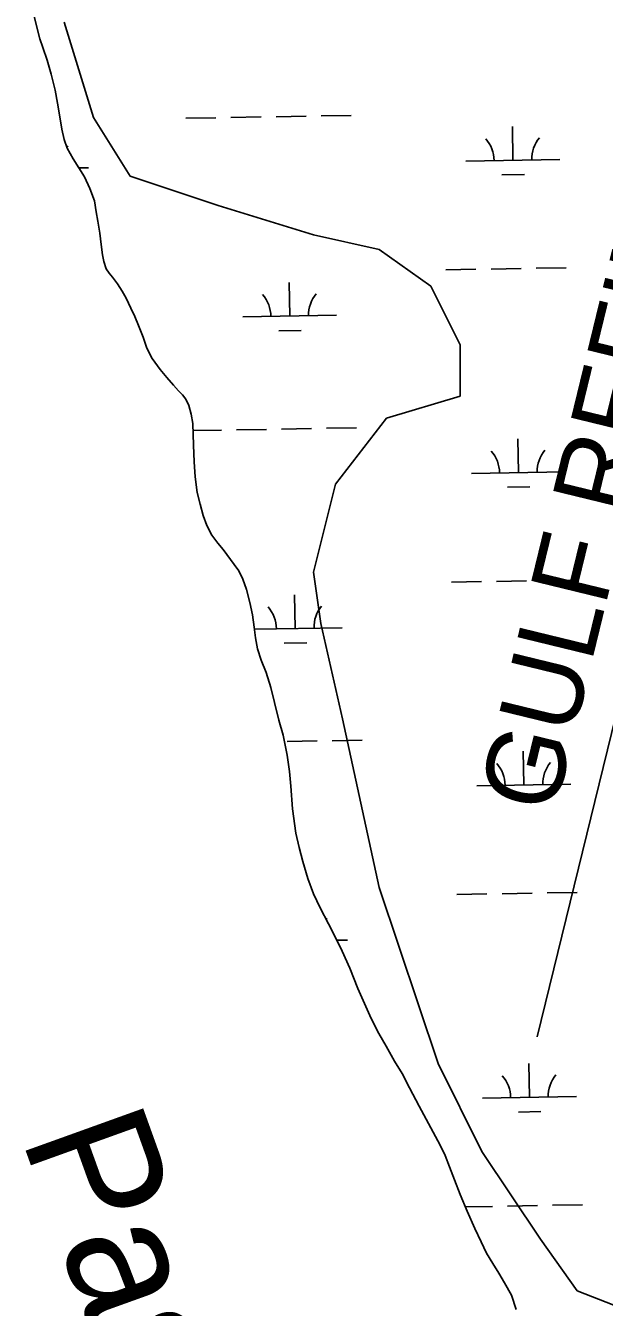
# Model space of a CAD drawing. Extents: x 3903937 to 3942190, y 260677 to 286651.
# Drawn here: x 3913986 to 3914602, y 279756 to 281121 of the extents above; entities that cross this region are included whole.
import ezdxf

# ---------------------------------------------------------------- set-up
doc = ezdxf.new("R2010")
doc.units = 0
for name, color, linetype in [('V-RIVR-IDEN', 7, 'Continuous'), ('V-SITE-VEGE', 7, 'Continuous'), ('V-TOPO-SHOR', 7, 'Continuous'), ('V-UTIL-IDEN', 7, 'Continuous'), ('V-UTIL-LINE', 7, 'Continuous'), ('V-WETL-SWMP', 7, 'Continuous')]:
    doc.layers.add(name, color=color, linetype=linetype)

msp = doc.modelspace()

# ---------------------------------------------------------------- linework, layer by layer
at = {"layer": 'V-SITE-VEGE'}
for p, q in [((3914058, 281023.3), (3914026.8, 281124.8)), ((3914097, 280960.9), (3914058, 281023.3)), ((3914190.7, 280929.6), (3914097, 280960.9)), ((3914292.1, 280898.4), (3914190.7, 280929.6)), ((3914362.3, 280882.8), (3914292.1, 280898.4)), ((3914417, 280843.8), (3914362.3, 280882.8)), ((3914448.2, 280781.3), (3914417, 280843.8)), ((3914448.2, 280726.6), (3914448.2, 280781.3)), ((3914370.1, 280703.2), (3914448.2, 280726.6)), ((3914315.5, 280633), (3914370.1, 280703.2)), ((3914292.1, 280539.3), (3914315.5, 280633)), ((3914299.9, 280484.6), (3914292.1, 280539.3)), ((3914323.3, 280383.1), (3914299.9, 280484.6)), ((3914362.3, 280203.6), (3914323.3, 280383.1)), ((3914424.8, 280016.2), (3914362.3, 280203.6)), ((3914471.6, 279922.5), (3914424.8, 280016.2)), ((3914534, 279828.9), (3914471.6, 279922.5)), ((3914573, 279774.2), (3914534, 279828.9)), ((3914612, 279758.6), (3914573, 279774.2))]:
    msp.add_line(p, q, dxfattribs=at)
at = {"layer": 'V-TOPO-SHOR'}
for points in [[(3914129.1, 280755), (3914120.6, 280766.8), (3914115, 280777.7), (3914110.8, 280789.4), (3914106.1, 280802), (3914102, 280811.5), (3914098, 280820.5), (3914092.9, 280830.9), (3914088.7, 280838.5), (3914083.6, 280846.4), (3914078.4, 280853.3), (3914074.7, 280857.6), (3914071.7, 280862.2), (3914069, 280870.2), (3914067.6, 280877.2), (3914066.2, 280888.3), (3914064.7, 280900.1), (3914062.8, 280913), (3914061.1, 280923), (3914059.1, 280934.7), (3914054.2, 280947.7), (3914048.4, 280960.1), (3914042.4, 280969.7), (3914036.4, 280979.3), (3914030.2, 280990.7), (3914026.7, 281000), (3914024.3, 281010.9), (3914022.4, 281024.3), (3914019.9, 281038.7), (3914017.2, 281052.4), (3914013, 281069.5), (3914008.6, 281084.5), (3914004.2, 281097.8), (3914000.8, 281107.1), (3913994.1, 281133.9)], [(3914212.7, 280540.6), (3914207.9, 280547.5), (3914196, 280563.5), (3914190.4, 280570), (3914184, 280578.7), (3914178.7, 280588.9), (3914174.8, 280599.7), (3914171.5, 280611.6), (3914168.6, 280624.2), (3914166.2, 280640.7), (3914165.2, 280656.8), (3914164.7, 280674.6), (3914163.8, 280697.6), (3914162, 280707.4), (3914159.4, 280716.7), (3914156.3, 280723.4), (3914152.7, 280728.2), (3914148.7, 280732.3), (3914143.1, 280738.4), (3914136.2, 280746.4), (3914129.1, 280755)], [(3914508.1, 279754.3), (3914503, 279769.6), (3914495.7, 279782.4), (3914489.4, 279792.8), (3914483, 279803.2), (3914476.5, 279814.3), (3914470.9, 279826.3), (3914463.9, 279840.3), (3914455.7, 279858.9), (3914448.5, 279876.7), (3914442.3, 279892.3), (3914437.1, 279905.9), (3914432.3, 279918.1), (3914427, 279929.1), (3914412.1, 279956.8), (3914404.8, 279970.8), (3914394.5, 279990.1), (3914386.5, 280005.4), (3914378.4, 280018.5), (3914369.5, 280034.4), (3914361.9, 280048.1), (3914353.6, 280064.1), (3914339.4, 280096), (3914331, 280117.6), (3914322.9, 280135.7), (3914315.5, 280150.4), (3914308.3, 280164.7), (3914299.5, 280181.7), (3914292.1, 280196.9), (3914286.1, 280213.1), (3914280.9, 280231.3), (3914277.1, 280246.2), (3914273.5, 280261.3), (3914270, 280287.3), (3914268.1, 280311.5), (3914266.8, 280327.2), (3914264.3, 280344.4), (3914260, 280365.8), (3914255.2, 280381.8), (3914250.6, 280400.5), (3914246.7, 280416.4), (3914242, 280432.4), (3914236.7, 280445.6), (3914232.6, 280457.7), (3914230.6, 280469.5), (3914229.1, 280480.6), (3914227.2, 280493.7), (3914224.4, 280506.9), (3914220.8, 280520.7), (3914217, 280531.8), (3914212.7, 280540.6)]]:
    msp.add_lwpolyline(points, dxfattribs=at)
at = {"layer": 'V-UTIL-LINE'}
msp.add_lwpolyline([(3915773.8, 284334.8), (3915506, 284028.1), (3914530.5, 280044.6)], dxfattribs=at)
at = {"layer": 'V-WETL-SWMP'}
for p, q in [((3914000.8, 281107.1), (3913994.1, 281133.9)), ((3914004.2, 281097.8), (3914000.8, 281107.1)), ((3914008.6, 281084.5), (3914004.2, 281097.8)), ((3914013, 281069.5), (3914008.6, 281084.5)), ((3914017.2, 281052.4), (3914013, 281069.5)), ((3914019.9, 281038.7), (3914017.2, 281052.4)), ((3914022.4, 281024.3), (3914019.9, 281038.7)), ((3914024.3, 281010.9), (3914022.4, 281024.3)), ((3914156.4, 281022.6), (3914188.4, 281023.1)), ((3914204.4, 281023.4), (3914236.4, 281024)), ((3914252.4, 281024.3), (3914284.4, 281024.8)), ((3914300.4, 281025.1), (3914332.3, 281025.7)), ((3914026.7, 281000), (3914024.3, 281010.9)), ((3914504.5, 280977.9), (3914503.9, 281013.9)), ((3914030.2, 280990.7), (3914026.7, 281000)), ((3914036.4, 280979.3), (3914030.2, 280990.7)), ((3914042.4, 280969.7), (3914036.4, 280979.3)), ((3914454.5, 280977.1), (3914554.5, 280978.8)), ((3914042.4, 280969.8), (3914052.7, 280970)), ((3914048.4, 280960.1), (3914042.4, 280969.7)), ((3914492.8, 280962.3), (3914516.8, 280962.7)), ((3914054.2, 280947.7), (3914048.4, 280960.1)), ((3914059.1, 280934.7), (3914054.2, 280947.7)), ((3914061.1, 280923), (3914059.1, 280934.7)), ((3914062.8, 280913), (3914061.1, 280923)), ((3914064.7, 280900.1), (3914062.8, 280913)), ((3914066.2, 280888.3), (3914064.7, 280900.1)), ((3914067.6, 280877.2), (3914066.2, 280888.3)), ((3914069, 280870.2), (3914067.6, 280877.2)), ((3914071.7, 280862.2), (3914069, 280870.2)), ((3914074.7, 280857.6), (3914071.7, 280862.2)), ((3914078.4, 280853.3), (3914074.7, 280857.6)), ((3914083.6, 280846.4), (3914078.4, 280853.3)), ((3914433.2, 280861.2), (3914465.2, 280861.8)), ((3914481.2, 280862.1), (3914513.2, 280862.6)), ((3914529.1, 280862.9), (3914561.1, 280863.5)), ((3914088.7, 280838.5), (3914083.6, 280846.4)), ((3914092.9, 280830.9), (3914088.7, 280838.5)), ((3914266.9, 280811.9), (3914266.3, 280847.9)), ((3914098, 280820.5), (3914092.9, 280830.9)), ((3914102, 280811.5), (3914098, 280820.5)), ((3914106.1, 280802), (3914102, 280811.5)), ((3914217, 280811), (3914316.9, 280812.8)), ((3914110.8, 280789.4), (3914106.1, 280802)), ((3914115, 280777.7), (3914110.8, 280789.4)), ((3914255.2, 280796.2), (3914279.2, 280796.7)), ((3914120.6, 280766.8), (3914115, 280777.7)), ((3914129.1, 280755), (3914120.6, 280766.8)), ((3914136.2, 280746.4), (3914129.1, 280755)), ((3914143.1, 280738.4), (3914136.2, 280746.4)), ((3914148.7, 280732.3), (3914143.1, 280738.4)), ((3914152.7, 280728.2), (3914148.7, 280732.3)), ((3914156.3, 280723.4), (3914152.7, 280728.2)), ((3914159.4, 280716.7), (3914156.3, 280723.4)), ((3914162, 280707.4), (3914159.4, 280716.7)), ((3914163.8, 280697.6), (3914162, 280707.4)), ((3914164.7, 280674.6), (3914163.8, 280697.6)), ((3914164.1, 280690), (3914194.2, 280690.5)), ((3914210.2, 280690.8), (3914242.2, 280691.3)), ((3914258.2, 280691.6), (3914290.2, 280692.2)), ((3914306.2, 280692.5), (3914338.2, 280693)), ((3914165.2, 280656.8), (3914164.7, 280674.6)), ((3914510.4, 280645.3), (3914509.8, 280681.3)), ((3914166.2, 280640.7), (3914165.2, 280656.8)), ((3914168.6, 280624.2), (3914166.2, 280640.7)), ((3914460.4, 280644.4), (3914560.4, 280646.2)), ((3914171.5, 280611.6), (3914168.6, 280624.2)), ((3914498.7, 280629.7), (3914522.7, 280630.1)), ((3914174.8, 280599.7), (3914171.5, 280611.6)), ((3914178.7, 280588.9), (3914174.8, 280599.7)), ((3914184, 280578.7), (3914178.7, 280588.9)), ((3914190.4, 280570), (3914184, 280578.7)), ((3914196, 280563.5), (3914190.4, 280570)), ((3914207.9, 280547.5), (3914196, 280563.5)), ((3914212.7, 280540.6), (3914207.9, 280547.5)), ((3914217, 280531.8), (3914212.7, 280540.6)), ((3914220.8, 280520.7), (3914217, 280531.8)), ((3914439, 280528.6), (3914471, 280529.2)), ((3914487, 280529.5), (3914519, 280530)), ((3914535, 280530.3), (3914567, 280530.9)), ((3914224.4, 280506.9), (3914220.8, 280520.7)), ((3914272.8, 280479.2), (3914272.2, 280515.2)), ((3914227.2, 280493.7), (3914224.4, 280506.9)), ((3914229.1, 280480.6), (3914227.2, 280493.7)), ((3914230.6, 280469.5), (3914229.1, 280480.6)), ((3914229.4, 280478.5), (3914322.8, 280480.1)), ((3914232.6, 280457.7), (3914230.6, 280469.5)), ((3914236.7, 280445.6), (3914232.6, 280457.7)), ((3914261.1, 280463.6), (3914285.1, 280464)), ((3914242, 280432.4), (3914236.7, 280445.6)), ((3914246.7, 280416.4), (3914242, 280432.4)), ((3914250.6, 280400.5), (3914246.7, 280416.4)), ((3914255.2, 280381.8), (3914250.6, 280400.5)), ((3914260, 280365.8), (3914255.2, 280381.8)), ((3914264.3, 280344.4), (3914260, 280365.8)), ((3914312.1, 280359.8), (3914344.1, 280360.4)), ((3914264.1, 280359), (3914296.1, 280359.6)), ((3914516.2, 280312.7), (3914515.6, 280348.7)), ((3914266.8, 280327.2), (3914264.3, 280344.4)), ((3914268.1, 280311.5), (3914266.8, 280327.2)), ((3914270, 280287.3), (3914268.1, 280311.5)), ((3914466.2, 280311.8), (3914566.2, 280313.6)), ((3914504.5, 280297.1), (3914528.5, 280297.5)), ((3914273.5, 280261.3), (3914270, 280287.3)), ((3914277.1, 280246.2), (3914273.5, 280261.3)), ((3914280.9, 280231.3), (3914277.1, 280246.2)), ((3914286.1, 280213.1), (3914280.9, 280231.3)), ((3914292.1, 280196.9), (3914286.1, 280213.1)), ((3914299.5, 280181.7), (3914292.1, 280196.9)), ((3914444.9, 280196), (3914476.9, 280196.6)), ((3914492.9, 280196.8), (3914524.9, 280197.4)), ((3914540.9, 280197.7), (3914572.9, 280198.2)), ((3914308.3, 280164.7), (3914299.5, 280181.7)), ((3914315.5, 280150.4), (3914308.3, 280164.7)), ((3914322.9, 280135.7), (3914315.5, 280150.4)), ((3914317.1, 280147.3), (3914328.6, 280147.5)), ((3914331, 280117.6), (3914322.9, 280135.7)), ((3914339.4, 280096), (3914331, 280117.6)), ((3914353.6, 280064.1), (3914339.4, 280096)), ((3914361.9, 280048.1), (3914353.6, 280064.1)), ((3914369.5, 280034.4), (3914361.9, 280048.1)), ((3914378.4, 280018.5), (3914369.5, 280034.4)), ((3914386.5, 280005.4), (3914378.4, 280018.5)), ((3914394.5, 279990.1), (3914386.5, 280005.4)), ((3914522.1, 279980.1), (3914521.5, 280016.1)), ((3914404.8, 279970.8), (3914394.5, 279990.1)), ((3914472.1, 279979.2), (3914572.1, 279981)), ((3914412.1, 279956.8), (3914404.8, 279970.8)), ((3914510.4, 279964.4), (3914534.4, 279964.9)), ((3914427, 279929.1), (3914412.1, 279956.8)), ((3914432.3, 279918.1), (3914427, 279929.1)), ((3914437.1, 279905.9), (3914432.3, 279918.1)), ((3914442.3, 279892.3), (3914437.1, 279905.9)), ((3914448.5, 279876.7), (3914442.3, 279892.3)), ((3914455.7, 279858.9), (3914448.5, 279876.7)), ((3914453.8, 279863.4), (3914482.7, 279863.9)), ((3914463.9, 279840.3), (3914455.7, 279858.9)), ((3914498.7, 279864.2), (3914530.7, 279864.8)), ((3914546.7, 279865.1), (3914578.7, 279865.6)), ((3914470.9, 279826.3), (3914463.9, 279840.3)), ((3914476.5, 279814.3), (3914470.9, 279826.3)), ((3914483, 279803.2), (3914476.5, 279814.3)), ((3914489.4, 279792.8), (3914483, 279803.2)), ((3914495.7, 279782.4), (3914489.4, 279792.8)), ((3914503, 279769.6), (3914495.7, 279782.4)), ((3914508.1, 279754.3), (3914503, 279769.6))]:
    msp.add_line(p, q, dxfattribs=at)
for centre, start, end in [((3914559.8, 280979.4), 140.2366, 181.7802), ((3914057.9, 280970.6), 140.2366, 142.985), ((3914449.3, 280977.4), 0.2366, 41.7802), ((3914211.7, 280811.4), 0.2366, 41.7802), ((3914322.2, 280813.3), 140.2366, 181.7802), ((3914455.1, 280644.8), 0.2366, 41.7802), ((3914565.6, 280646.8), 140.2366, 181.7802), ((3914217.6, 280478.8), 0.2366, 41.7802), ((3914328, 280480.7), 140.2366, 181.7802), ((3914461, 280312.2), 0.2366, 41.7802), ((3914571.5, 280314.1), 140.2366, 181.7802), ((3914333.9, 280148.1), 140.2366, 142.7233), ((3914466.9, 279979.6), 0.2366, 41.7802), ((3914577.3, 279981.5), 140.2366, 181.7802)]:
    msp.add_arc(centre, 35.2, start, end, dxfattribs=at)

# ---------------------------------------------------------------- texts
at = {"layer": 'V-RIVR-IDEN'}
msp.add_text('Pass', height=133, rotation=289.8047, dxfattribs=at).set_placement((3913980.9, 279937))
at = {"layer": 'V-UTIL-IDEN'}
msp.add_text('GULF REFINING  CO. 1-10" OIL PIPELINE', height=83, rotation=76.3099, dxfattribs=at).set_placement((3914548.6, 280279.8))

doc.saveas('drawing.dxf')
